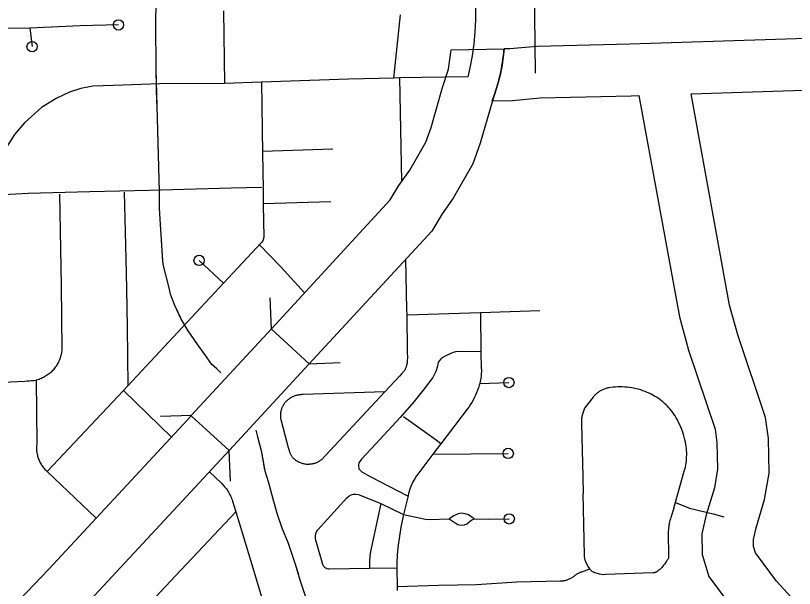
# Model space of a CAD drawing. Extents: x 309348 to 309445, y 336383 to 336484.
# Drawn here: x 309355.481 to 309357.199, y 336385.567 to 336386.829 of the extents above; entities that cross this region are included whole.
import ezdxf

# ---------------------------------------------------------------- set-up
doc = ezdxf.new("R2010")
doc.units = 0
doc.layers.add('R_Annotation', color=7, linetype='Continuous')

msp = doc.modelspace()

# ---------------------------------------------------------------- linework, layer by layer
at = {"layer": 'R_Annotation'}
for p, q in [((309356.1282, 336386.0616), (309356.0446, 336386.1387)), ((309356.0864, 336386.1002), (309356.0864, 336386.1002)), ((309355.9103, 336385.9094), (309355.9103, 336385.9094))]:
    msp.add_line(p, q, dxfattribs=at)
for points in [[(309356.622, 336387.0834), (309356.6264, 336386.7025)], [(309356.493, 336387.0492), (309356.4951, 336386.8404), (309356.4949, 336386.8201), (309356.4936, 336386.7935), (309356.4912, 336386.767), (309356.4875, 336386.7406), (309356.4826, 336386.7144), (309356.478, 336386.6942)], [(309355.8813, 336386.1056), (309355.8614, 336386.1343), (309355.8453, 336386.1619), (309355.8317, 336386.1902), (309355.8223, 336386.215), (309355.8198, 336386.2296), (309355.8069, 336386.2775), (309355.8059, 336386.2883), (309355.7985, 336386.4043), (309355.7982, 336386.4417), (309355.7905, 336386.7108), (309355.7901, 336386.8139), (309355.7905, 336386.8565)], [(309355.9392, 336386.8397), (309355.9416, 336386.68)], [(309356.3152, 336386.6918), (309356.33, 336386.831)], [(309358.6483, 336386.8248), (309356.8355, 336386.7664), (309356.6313, 336386.7614), (309356.5712, 336386.7561), (309356.558, 336386.7559)], [(309355.7077, 336386.8088), (309355.6232, 336386.807), (309355.5119, 336386.8016), (309355.449, 336386.801), (309355.4185, 336386.7998)], [(309355.7926, 336386.6355), (309355.7905, 336386.7108), (309355.7901, 336386.8139), (309355.7902, 336386.8155)], [(309355.5119, 336386.8016), (309355.5173, 336386.7609)], [(309356.045, 336386.1392), (309356.3072, 336386.4231), (309356.3264, 336386.4548), (309356.3502, 336386.4883), (309356.3858, 336386.5507), (309356.3974, 336386.5828), (309356.4224, 336386.6711), (309356.4359, 336386.711), (309356.4418, 336386.754)], [(309356.4418, 336386.754), (309356.558, 336386.7559), (309356.5563, 336386.7377), (309356.5538, 336386.7203), (309356.5494, 336386.6983), (309356.5439, 336386.6765), (309356.5379, 336386.6573), (309356.5323, 336386.6418)], [(309357.3745, 336385.3472), (309357.1593, 336385.5824), (309357.1127, 336385.6451), (309357.1084, 336385.6588), (309357.1083, 336385.6748), (309357.114, 336385.6998), (309357.1328, 336385.7624), (309357.1427, 336385.821), (309357.141, 336385.8971), (309357.1349, 336385.9437), (309357.0739, 336386.1255), (309357.0556, 336386.1909), (309356.9706, 336386.6572), (309358.5935, 336386.7096)], [(309356.3152, 336386.6918), (309356.2148, 336386.689), (309356.0234, 336386.6827)], [(309356.3276, 336386.6921), (309356.3152, 336386.6918)], [(309356.478, 336386.6942), (309356.3276, 336386.6921)], [(309356.3276, 336386.6921), (309356.3322, 336386.4645)], [(309355.9416, 336386.68), (309355.7992, 336386.6788), (309355.6969, 336386.6753), (309355.6514, 336386.6735), (309355.6244, 336386.6687), (309355.5999, 336386.6603), (309355.5706, 336386.6465), (309355.5382, 336386.6268), (309355.5005, 336386.5932), (309355.4784, 336386.5675), (309355.4556, 336386.5316), (309355.4437, 336386.507), (309355.4265, 336386.4599)], [(309356.0234, 336386.6827), (309355.9416, 336386.68)], [(309356.0234, 336386.6827), (309356.0255, 336386.5261)], [(309356.5323, 336386.6418), (309356.5771, 336386.6425), (309356.6376, 336386.6478), (309356.8388, 336386.6527), (309356.8557, 336386.6533), (309356.9447, 336386.1654), (309356.9652, 336386.0921), (309357.0236, 336385.9179), (309357.0275, 336385.8883), (309357.0288, 336385.8294), (309357.0219, 336385.7884), (309357.0039, 336385.7287), (309356.9946, 336385.6871), (309356.9948, 336385.6411), (309357.01, 336385.5927), (309357.0715, 336385.51), (309357.2929, 336385.2679)], [(309356.5323, 336386.6418), (309356.5057, 336386.5479), (309356.4893, 336386.5028), (309356.4461, 336386.427), (309356.4215, 336386.3924), (309356.3985, 336386.3544), (309356.1277, 336386.0611)], [(309355.7991, 336386.3955), (309355.7985, 336386.4043), (309355.7982, 336386.4417), (309355.7943, 336386.5755)], [(309356.1808, 336386.5346), (309356.0254, 336386.5295)], [(309356.0255, 336386.5261), (309356.0266, 336386.4473)], [(309355.4272, 336386.4335), (309355.5083, 336386.4377), (309355.6448, 336386.4419), (309355.7753, 336386.4449), (309355.9561, 336386.4497), (309356.0237, 336386.4509)], [(309356.0266, 336386.4473), (309356.027, 336386.4122)], [(309355.5779, 336386.4357), (309355.5813, 336386.2335)], [(309355.7205, 336386.4399), (309355.7242, 336386.293), (309355.7257, 336386.2268)], [(309356.027, 336386.4122), (309356.028, 336386.3409), (309356.028, 336386.3403), (309356.0279, 336386.3397), (309356.0279, 336386.3391), (309356.0278, 336386.3385), (309356.0277, 336386.338), (309356.0276, 336386.3374), (309356.0274, 336386.3368), (309356.0273, 336386.3362), (309356.0271, 336386.3356), (309356.0269, 336386.3351), (309356.0267, 336386.3345), (309356.0265, 336386.334), (309356.0262, 336386.3334), (309356.0259, 336386.3329), (309356.0257, 336386.3324), (309356.0254, 336386.3318), (309356.025, 336386.3313), (309356.0247, 336386.3308), (309356.0244, 336386.3303), (309356.024, 336386.3299), (309356.0236, 336386.3294), (309356.0232, 336386.329), (309356.0228, 336386.3285), (309356.0224, 336386.3281)], [(309356.1759, 336386.4186), (309356.027, 336386.4146)], [(309355.8451, 336386.1624), (309355.8317, 336386.1902), (309355.8223, 336386.215), (309355.8198, 336386.2296), (309355.8069, 336386.2775), (309355.8059, 336386.2883), (309355.8029, 336386.3356)], [(309356.0224, 336386.3281), (309355.9396, 336386.2394)], [(309356.0186, 336386.3241), (309356.0661, 336386.2752), (309356.1183, 336386.2185)], [(309355.9396, 336386.2394), (309355.8856, 336386.2898)], [(309356.341, 336386.2922), (309356.3432, 336386.1815), (309356.3434, 336386.17)], [(309355.9396, 336386.2394), (309355.7282, 336386.013)], [(309355.5813, 336386.2335), (309355.583, 336386.0934), (309355.5828, 336386.0908), (309355.5824, 336386.0881), (309355.582, 336386.0855), (309355.5815, 336386.0829), (309355.5809, 336386.0803), (309355.5802, 336386.0777), (309355.5794, 336386.0752), (309355.5785, 336386.0727), (309355.5775, 336386.0702), (309355.5765, 336386.0678), (309355.5753, 336386.0654), (309355.5741, 336386.063), (309355.5728, 336386.0607), (309355.5714, 336386.0584), (309355.57, 336386.0562), (309355.5684, 336386.054), (309355.5668, 336386.0519), (309355.5652, 336386.0498), (309355.5634, 336386.0479), (309355.5616, 336386.0459), (309355.5597, 336386.044), (309355.5577, 336386.0422), (309355.5557, 336386.0405), (309355.5537, 336386.0388), (309355.5515, 336386.0373), (309355.5493, 336386.0357), (309355.5471, 336386.0343), (309355.5448, 336386.033), (309355.5425, 336386.0317), (309355.5401, 336386.0305), (309355.5377, 336386.0294), (309355.5353, 336386.0283), (309355.5328, 336386.0274), (309355.5294, 336386.0267), (309355.5259, 336386.026)], [(309355.7257, 336386.2268), (309355.7269, 336386.1424), (309355.7282, 336386.013)], [(309356.0419, 336386.2069), (309356.0446, 336386.1387)], [(309356.3434, 336386.17), (309356.506, 336386.1752)], [(309356.3434, 336386.17), (309356.3447, 336386.0875)], [(309356.506, 336386.1752), (309356.6371, 336386.1794)], [(309356.506, 336386.1752), (309356.5068, 336386.0856)], [(309356.045, 336386.1392), (309355.8684, 336385.9478)], [(309355.9334, 336386.0419), (309355.9249, 336386.0504), (309355.9137, 336386.0602), (309355.8984, 336386.0825), (309355.8813, 336386.1056), (309355.8771, 336386.1117)], [(309355.9334, 336386.0419), (309355.9249, 336386.0504), (309355.9137, 336386.0602), (309355.8984, 336386.0825), (309355.8813, 336386.1056)], [(309356.5068, 336386.0883), (309356.4534, 336386.0887), (309356.4438, 336386.0861), (309356.4299, 336386.0796), (309356.4204, 336386.074), (309356.413, 336386.0653), (309356.4113, 336386.0562), (309356.4074, 336386.0445), (309356.4008, 336386.0319), (309356.38, 336386.0037), (309356.3588, 336385.9776), (309356.3292, 336385.9433), (309356.2754, 336385.8852), (309356.2438, 336385.8518), (309356.2377, 336385.8431), (309356.2368, 336385.8374), (309356.2381, 336385.8305), (309356.2446, 336385.8235), (309356.2628, 336385.8136), (309356.3453, 336385.7706)], [(309356.3447, 336386.0875), (309356.3449, 336386.0759), (309356.3445, 336386.0685), (309356.3445, 336386.067), (309356.3444, 336386.0656), (309356.3442, 336386.0642), (309356.3441, 336386.0628), (309356.3438, 336386.0613), (309356.3435, 336386.0599), (309356.3432, 336386.0585), (309356.3428, 336386.0572), (309356.3424, 336386.0558), (309356.3419, 336386.0544), (309356.3414, 336386.0531), (309356.3409, 336386.0519), (309356.3403, 336386.0507), (309356.3397, 336386.0495), (309356.339, 336386.0484), (309356.3384, 336386.0473), (309356.3376, 336386.0462), (309356.3369, 336386.0451), (309356.3361, 336386.044), (309356.3352, 336386.043), (309356.3343, 336386.042), (309356.3334, 336386.0411), (309356.3325, 336386.0402), (309356.3277, 336386.0346), (309356.2954, 336386.0002)], [(309356.5068, 336386.0856), (309356.508, 336386.0524), (309356.5081, 336386.0486), (309356.5081, 336386.0448), (309356.5079, 336386.0411), (309356.5077, 336386.0373), (309356.5073, 336386.0336), (309356.5068, 336386.0298), (309356.5061, 336386.0261), (309356.5054, 336386.0224), (309356.5045, 336386.0187)], [(309356.1277, 336386.0611), (309355.9527, 336385.8716)], [(309356.1282, 336386.0616), (309356.1963, 336386.0643)], [(309355.436, 336386.0202), (309355.5014, 336386.0238), (309355.5063, 336386.0239), (309355.5112, 336386.0241), (309355.5162, 336386.0246), (309355.5211, 336386.0252), (309355.5259, 336386.026)], [(309355.5259, 336386.026), (309355.5277, 336385.8867), (309355.5274, 336385.8843), (309355.5271, 336385.8819), (309355.527, 336385.8795), (309355.5269, 336385.8771), (309355.527, 336385.8747), (309355.5271, 336385.8723), (309355.5272, 336385.8699), (309355.5275, 336385.8675), (309355.5279, 336385.8652), (309355.5283, 336385.8628), (309355.5288, 336385.8605), (309355.5294, 336385.8582), (309355.5301, 336385.8559), (309355.5308, 336385.8536), (309355.5316, 336385.8513), (309355.5325, 336385.8491), (309355.5335, 336385.8469), (309355.5346, 336385.8448), (309355.5357, 336385.8427), (309355.5369, 336385.8406)], [(309356.5045, 336386.0187), (309356.5034, 336386.0147), (309356.5016, 336386.009), (309356.4996, 336386.0034), (309356.4974, 336385.9978), (309356.495, 336385.9924), (309356.4924, 336385.987), (309356.4897, 336385.9817), (309356.4867, 336385.9765), (309356.4836, 336385.9714), (309356.4803, 336385.9664), (309356.4769, 336385.9616), (309356.4187, 336385.8857), (309356.4103, 336385.8747), (309356.4009, 336385.8622)], [(309356.5045, 336386.0187), (309356.5687, 336386.0205)], [(309355.7187, 336386.0028), (309355.5507, 336385.8241)], [(309355.7282, 336386.013), (309355.7187, 336386.0028)], [(309355.8245, 336385.9004), (309355.7187, 336386.0028)], [(309356.2954, 336386.0002), (309356.1147, 336385.9939), (309356.1129, 336385.9939), (309356.1111, 336385.9938), (309356.1093, 336385.9937), (309356.1075, 336385.9935), (309356.1057, 336385.9932), (309356.1039, 336385.9929), (309356.1021, 336385.9925), (309356.1004, 336385.9921), (309356.0987, 336385.9916), (309356.0969, 336385.991), (309356.0952, 336385.9904), (309356.0936, 336385.9897), (309356.0919, 336385.989), (309356.0903, 336385.9882), (309356.0887, 336385.9874), (309356.0871, 336385.9865), (309356.0856, 336385.9855), (309356.0841, 336385.9845), (309356.0827, 336385.9834), (309356.0812, 336385.9823), (309356.0798, 336385.9812)], [(309356.2954, 336386.0002), (309356.2651, 336385.968), (309356.1642, 336385.8593), (309356.1628, 336385.8578), (309356.156, 336385.8509), (309356.155, 336385.85), (309356.1539, 336385.8491), (309356.1529, 336385.8483), (309356.1518, 336385.8475), (309356.1506, 336385.8468), (309356.1495, 336385.846), (309356.1483, 336385.8454), (309356.1471, 336385.8447), (309356.1459, 336385.8441), (309356.1446, 336385.8436), (309356.1434, 336385.8431), (309356.1421, 336385.8426), (309356.1408, 336385.8422), (309356.1395, 336385.8418), (309356.1382, 336385.8415), (309356.1369, 336385.8412), (309356.1356, 336385.8409), (309356.1342, 336385.8407), (309356.1329, 336385.8406), (309356.131, 336385.8404), (309356.1291, 336385.8404)], [(309356.9323, 336385.7438), (309356.9557, 336385.8251), (309356.9569, 336385.8295), (309356.958, 336385.834), (309356.9588, 336385.8385), (309356.9596, 336385.843), (309356.9602, 336385.8476), (309356.9606, 336385.8522), (309356.9608, 336385.8568), (309356.961, 336385.8614), (309356.9609, 336385.866), (309356.9607, 336385.8705), (309356.9603, 336385.8751), (309356.9598, 336385.8797), (309356.9591, 336385.8842), (309356.9583, 336385.8888), (309356.957, 336385.8945), (309356.9556, 336385.9001), (309356.954, 336385.9057), (309356.9522, 336385.9112), (309356.9502, 336385.9167), (309356.948, 336385.9221), (309356.9457, 336385.9275), (309356.9432, 336385.9327), (309356.9405, 336385.9379), (309356.9376, 336385.943), (309356.9353, 336385.9469), (309356.9328, 336385.9506), (309356.9302, 336385.9544), (309356.9274, 336385.958), (309356.9246, 336385.9615), (309356.9216, 336385.9649), (309356.9185, 336385.9682), (309356.9153, 336385.9715), (309356.912, 336385.9746), (309356.9086, 336385.9776), (309356.9051, 336385.9804), (309356.9015, 336385.9832), (309356.8978, 336385.9858), (309356.8941, 336385.9883), (309356.8902, 336385.9907), (309356.8863, 336385.9929), (309356.8823, 336385.995), (309356.8782, 336385.997), (309356.874, 336385.9988), (309356.8693, 336386.0008), (309356.8644, 336386.0025), (309356.8596, 336386.0041), (309356.8546, 336386.0055), (309356.8497, 336386.0068), (309356.8446, 336386.0079), (309356.8396, 336386.0088), (309356.8345, 336386.0095), (309356.8294, 336386.0101), (309356.8243, 336386.0105), (309356.8192, 336386.0108), (309356.814, 336386.0108), (309356.8089, 336386.0107), (309356.8038, 336386.0104), (309356.7987, 336386.01), (309356.7936, 336386.0093), (309356.7885, 336386.0085), (309356.7866, 336386.0082), (309356.7847, 336386.0077), (309356.7829, 336386.0072), (309356.781, 336386.0067), (309356.7792, 336386.0061), (309356.7774, 336386.0054), (309356.7756, 336386.0046), (309356.7739, 336386.0038), (309356.7721, 336386.0029), (309356.7704, 336386.002), (309356.7688, 336386.001), (309356.7672, 336385.9999), (309356.7656, 336385.9988), (309356.764, 336385.9976), (309356.7625, 336385.9964), (309356.7611, 336385.9952), (309356.7597, 336385.9938), (309356.7583, 336385.9925), (309356.757, 336385.9911), (309356.7557, 336385.9896), (309356.7545, 336385.9881), (309356.7358, 336385.964), (309356.7348, 336385.9618), (309356.7339, 336385.9596), (309356.733, 336385.9573), (309356.7323, 336385.9551), (309356.7315, 336385.9528), (309356.7309, 336385.9505), (309356.7303, 336385.9481), (309356.7299, 336385.9458), (309356.7295, 336385.9434), (309356.7291, 336385.941), (309356.7289, 336385.9387), (309356.7287, 336385.9363), (309356.7286, 336385.9339), (309356.7286, 336385.9315), (309356.7287, 336385.9291)], [(309356.0798, 336385.9812), (309356.0788, 336385.9802), (309356.0777, 336385.9792), (309356.0766, 336385.9782), (309356.0757, 336385.9771), (309356.0747, 336385.9759), (309356.0738, 336385.9748), (309356.0729, 336385.9736), (309356.0721, 336385.9724), (309356.0713, 336385.9711), (309356.0706, 336385.9698), (309356.0699, 336385.9685), (309356.0692, 336385.9672), (309356.0686, 336385.9659), (309356.068, 336385.9645), (309356.0675, 336385.9631), (309356.067, 336385.9617), (309356.0666, 336385.9603), (309356.0662, 336385.9589), (309356.0659, 336385.9576), (309356.0656, 336385.9562), (309356.0654, 336385.9549), (309356.0652, 336385.9535), (309356.065, 336385.9522), (309356.0649, 336385.9508), (309356.0648, 336385.9495), (309356.0648, 336385.9481), (309356.0648, 336385.9467), (309356.0649, 336385.9454), (309356.065, 336385.944), (309356.0652, 336385.9427), (309356.0654, 336385.9413), (309356.0656, 336385.94), (309356.0659, 336385.9386), (309356.0662, 336385.9373), (309356.0666, 336385.936), (309356.0823, 336385.8775), (309356.0841, 336385.871), (309356.0844, 336385.8697), (309356.0848, 336385.8685), (309356.0852, 336385.8672), (309356.0857, 336385.866), (309356.0862, 336385.8648), (309356.0867, 336385.8636), (309356.0873, 336385.8624), (309356.0879, 336385.8612), (309356.0886, 336385.8601), (309356.0893, 336385.859), (309356.09, 336385.8579), (309356.0908, 336385.8568), (309356.0916, 336385.8558), (309356.0924, 336385.8548), (309356.0933, 336385.8539), (309356.0942, 336385.853), (309356.0951, 336385.8521), (309356.096, 336385.8513), (309356.097, 336385.8505), (309356.098, 336385.8497), (309356.099, 336385.8489), (309356.1001, 336385.8482), (309356.1012, 336385.8475), (309356.1023, 336385.8469), (309356.1034, 336385.8463), (309356.1045, 336385.8458), (309356.1057, 336385.8452), (309356.1068, 336385.8447), (309356.1086, 336385.844), (309356.1104, 336385.8434), (309356.1122, 336385.8428), (309356.114, 336385.8423), (309356.1159, 336385.8418), (309356.1177, 336385.8414), (309356.1196, 336385.8411), (309356.1215, 336385.8408), (309356.1234, 336385.8406), (309356.1253, 336385.8405), (309356.1272, 336385.8404), (309356.1291, 336385.8404)], [(309354.9151, 336384.9236), (309355.193, 336385.2244), (309355.4256, 336385.475), (309355.5533, 336385.6083), (309355.8317, 336385.9081), (309355.8678, 336385.9472), (309355.952, 336385.8709), (309355.9151, 336385.8309), (309355.636, 336385.5303), (309355.5084, 336385.397), (309355.2763, 336385.147), (309355.0699, 336384.9236)], [(309355.8685, 336385.948), (309355.8004, 336385.9453)], [(309356.4187, 336385.8857), (309356.4083, 336385.8932), (309356.3365, 336385.9445)], [(309356.7287, 336385.9291), (309356.7322, 336385.8135), (309356.7326, 336385.775)], [(309356.0103, 336385.9157), (309356.014, 336385.9009), (309356.0223, 336385.8708), (309356.0304, 336385.8257), (309356.0381, 336385.802), (309356.0496, 336385.7593), (309356.058, 336385.73), (309356.0677, 336385.6999), (309356.0817, 336385.6667), (309356.0985, 336385.6182), (309356.1079, 336385.5857), (309356.125, 336385.5329)], [(309356.0103, 336385.9157), (309356.014, 336385.9009), (309356.0223, 336385.8708), (309356.03, 336385.8279)], [(309355.9547, 336385.8027), (309355.952, 336385.8709)], [(309356.4009, 336385.8622), (309356.3676, 336385.8182), (309356.3653, 336385.815), (309356.3631, 336385.8118), (309356.361, 336385.8085), (309356.359, 336385.8051), (309356.3572, 336385.8017), (309356.3554, 336385.7982), (309356.3538, 336385.7946), (309356.3523, 336385.791), (309356.351, 336385.7873), (309356.3497, 336385.7836), (309356.3486, 336385.7799), (309356.3476, 336385.7761), (309356.3456, 336385.7681), (309356.3361, 336385.7299)], [(309356.4009, 336385.8622), (309356.5672, 336385.8643)], [(309355.5369, 336385.8406), (309355.5382, 336385.8386), (309355.5395, 336385.8366), (309355.5409, 336385.8346), (309355.5424, 336385.8327), (309355.544, 336385.8309), (309355.5456, 336385.8291), (309355.5472, 336385.8274), (309355.549, 336385.8258), (309355.5507, 336385.8241)], [(309355.5507, 336385.8241), (309355.6587, 336385.7218)], [(309355.9084, 336385.8237), (309355.9351, 336385.7989), (309355.9419, 336385.7909), (309355.9438, 336385.7886), (309355.9457, 336385.7861), (309355.9474, 336385.7837), (309355.9491, 336385.7811), (309355.9507, 336385.7785), (309355.9522, 336385.7758), (309355.9536, 336385.7731), (309355.9549, 336385.7704), (309355.9561, 336385.7675), (309355.9572, 336385.7647), (309355.9582, 336385.7618), (309355.9591, 336385.7589), (309355.9663, 336385.7354)], [(309356.2615, 336385.6104), (309356.1722, 336385.6092), (309356.1699, 336385.6094), (309356.1675, 336385.6099), (309356.1653, 336385.6109), (309356.1633, 336385.6123), (309356.1616, 336385.6139), (309356.1602, 336385.6159), (309356.1591, 336385.6181), (309356.1587, 336385.6192), (309356.1431, 336385.6727), (309356.1423, 336385.6766), (309356.1422, 336385.6822), (309356.1433, 336385.6877), (309356.1455, 336385.6928), (309356.1476, 336385.6959), (309356.2116, 336385.7663), (309356.2157, 336385.7699), (309356.2206, 336385.7726), (309356.2258, 336385.7742), (309356.2313, 336385.7746), (309356.2368, 336385.7738), (309356.2371, 336385.7737), (309356.286, 336385.7537)], [(309356.7473, 336385.6095), (309356.7434, 336385.6146), (309356.7396, 336385.6214), (309356.737, 336385.6287), (309356.7356, 336385.6363), (309356.7354, 336385.6402), (309356.7326, 336385.775)], [(309356.0466, 336385.7703), (309356.0496, 336385.7593), (309356.058, 336385.73), (309356.0677, 336385.6999), (309356.0817, 336385.6667), (309356.0985, 336385.6182), (309356.1038, 336385.5997)], [(309356.286, 336385.7537), (309356.2636, 336385.6481), (309356.2619, 336385.6384), (309356.261, 336385.6263), (309356.2612, 336385.6142), (309356.2615, 336385.6104)], [(309356.286, 336385.7537), (309356.3361, 336385.7299)], [(309356.9323, 336385.7438), (309356.9263, 336385.723), (309356.9251, 336385.7197), (309356.9241, 336385.7164), (309356.9232, 336385.7131), (309356.9225, 336385.7097), (309356.9218, 336385.7063), (309356.9212, 336385.7029), (309356.9208, 336385.6995), (309356.9205, 336385.6961), (309356.9203, 336385.6926), (309356.9202, 336385.6892), (309356.9202, 336385.6857), (309356.9211, 336385.6416), (309356.9208, 336385.6388), (309356.9207, 336385.6361), (309356.9205, 336385.6333), (309356.919, 336385.6306), (309356.9174, 336385.6279), (309356.9157, 336385.6252), (309356.9139, 336385.6227), (309356.912, 336385.6201), (309356.91, 336385.6177), (309356.908, 336385.6153), (309356.9059, 336385.613), (309356.9037, 336385.6108), (309356.9014, 336385.6086), (309356.8991, 336385.6065), (309356.8967, 336385.6045), (309356.8962, 336385.6041), (309356.8958, 336385.6038), (309356.8953, 336385.6035), (309356.8948, 336385.6032), (309356.8944, 336385.6029), (309356.8939, 336385.6026), (309356.8934, 336385.6024), (309356.8929, 336385.6022), (309356.8923, 336385.602), (309356.8918, 336385.6018), (309356.8913, 336385.6016), (309356.8907, 336385.6014), (309356.8902, 336385.6013), (309356.8897, 336385.6012), (309356.8891, 336385.6011), (309356.8886, 336385.601), (309356.888, 336385.6009), (309356.8874, 336385.6009), (309356.8869, 336385.6009), (309356.7817, 336385.5971), (309356.7769, 336385.5968), (309356.7729, 336385.5973), (309356.7684, 336385.5979), (309356.7643, 336385.5992), (309356.7608, 336385.6005), (309356.7573, 336385.6017), (309356.7535, 336385.6035), (309356.7481, 336385.6085), (309356.7473, 336385.6095)], [(309356.9359, 336385.7563), (309356.9673, 336385.7438), (309357.0192, 336385.7308), (309357.0431, 336385.7245)], [(309355.9663, 336385.7354), (309355.8337, 336385.5945)], [(309355.9663, 336385.7354), (309355.9797, 336385.692), (309356.002, 336385.6194), (309356.0278, 336385.533)], [(309356.3361, 336385.7299), (309356.3308, 336385.7017), (309356.3274, 336385.6817), (309356.3247, 336385.6616), (309356.3227, 336385.6415), (309356.3214, 336385.6213), (309356.3215, 336385.6111), (309356.3221, 336385.5712)], [(309356.3361, 336385.7299), (309356.3744, 336385.7212), (309356.3844, 336385.719), (309356.3935, 336385.7182), (309356.4369, 336385.7199)], [(309356.4924, 336385.7199), (309356.4794, 336385.7286), (309356.4724, 336385.7312), (309356.4638, 336385.7325), (309356.4568, 336385.7312), (309356.4477, 336385.7268), (309356.4369, 336385.7199)], [(309356.4369, 336385.7199), (309356.4503, 336385.7112), (309356.4564, 336385.7077), (309356.462, 336385.706), (309356.4707, 336385.7069), (309356.4759, 336385.709), (309356.4794, 336385.7121), (309356.485, 336385.7164), (309356.4924, 336385.7199)], [(309356.4924, 336385.7199), (309356.5245, 336385.7195), (309356.5695, 336385.7199)], [(309356.3215, 336385.6111), (309356.2615, 336385.6104)], [(309356.3221, 336385.5712), (309356.4134, 336385.574), (309356.4971, 336385.5749), (309356.586, 336385.5813), (309356.682, 336385.583), (309356.6837, 336385.5831), (309356.6854, 336385.5832), (309356.6872, 336385.5834), (309356.6889, 336385.5836), (309356.6906, 336385.5839), (309356.6923, 336385.5842), (309356.694, 336385.5846), (309356.6956, 336385.5851), (309356.6973, 336385.5856), (309356.6989, 336385.5862), (309356.7005, 336385.5868), (309356.7021, 336385.5875), (309356.7037, 336385.5882), (309356.7052, 336385.589), (309356.7067, 336385.5898), (309356.7082, 336385.5907), (309356.7097, 336385.5916), (309356.7111, 336385.5926), (309356.7125, 336385.5937), (309356.7138, 336385.5947), (309356.7151, 336385.5958), (309356.7165, 336385.5968), (309356.7178, 336385.5977), (309356.7193, 336385.5986), (309356.7207, 336385.5995), (309356.7222, 336385.6003), (309356.7236, 336385.601), (309356.7252, 336385.6017), (309356.7267, 336385.6024), (309356.7283, 336385.603), (309356.7298, 336385.6035), (309356.7473, 336385.6095)], [(309355.8337, 336385.5945), (309355.703, 336385.4555)], [(309356.3221, 336385.5712), (309356.3222, 336385.5621)]]:
    msp.add_lwpolyline(points, dxfattribs=at)
for centre in [(309355.7077, 336386.8088), (309355.5173, 336386.7609), (309355.8856, 336386.2898), (309356.5687, 336386.0205), (309356.5672, 336385.8643), (309356.5695, 336385.7199)]:
    msp.add_circle(centre, 0.0114, dxfattribs=at)
msp.add_arc((309356.1602, 336386.7857), 0.3989, 338.8501, 355.7124, dxfattribs=at)

doc.saveas('drawing.dxf')
